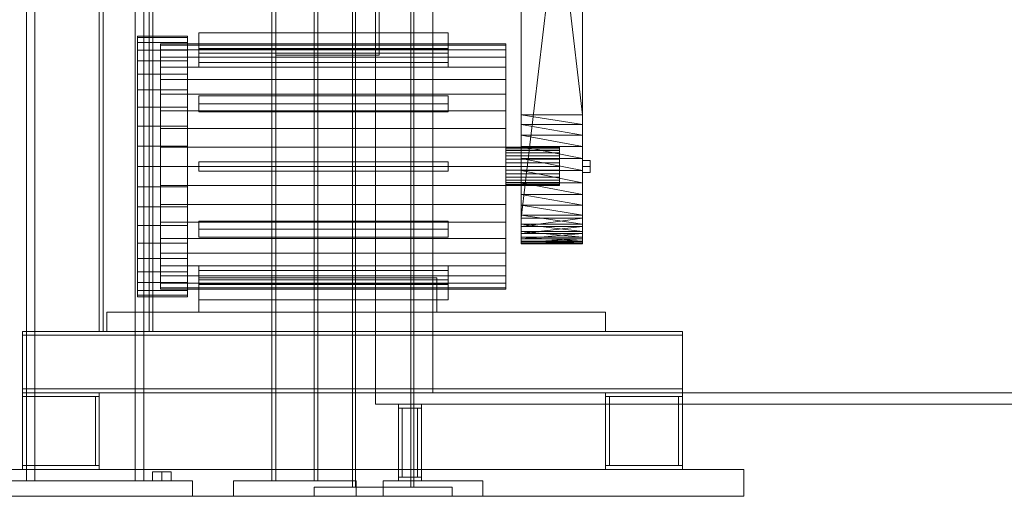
# Model space of a CAD drawing. Header units: millimetres. Extents: x -4395 to 65662, y -65530 to 6847.
# Tile 484 of 656: x 1736 to 3020, y -36000 to -35379. Entities that reach past the tile are written whole.
import ezdxf

# ---------------------------------------------------------------- set-up
doc = ezdxf.new("R2010")
doc.units = ezdxf.units.MM
for name, color, linetype, lineweight in [('frontal_C02', 7, 'Continuous', 0), ('frontal_secador', 7, 'Continuous', 0), ('frontal_tolva', 7, 'Continuous', 0)]:
    doc.layers.add(name, color=color, linetype=linetype, lineweight=lineweight)

msp = doc.modelspace()

# ---------------------------------------------------------------- linework, layer by layer
at = {"layer": 'frontal_C02'}
for p, q in [((2170, -35988), (2170, -33185.445)), ((2174, -35988), (2174, -33185.445)), ((2246, -33185.445), (2246, -35988)), ((2250, -35988), (2250, -33185.445)), ((2120, -35988), (2300, -35988)), ((2120, -36000), (2120, -35988)), ((2170, -35988), (2174, -35988)), ((2170, -35988), (2250, -35988)), ((2246, -35988), (2174, -35988)), ((2246, -35988), (2250, -35988)), ((2300, -36000), (2300, -35988)), ((2120, -36000), (2300, -36000))]:
    msp.add_line(p, q, dxfattribs=at)
at = {"layer": 'frontal_secador'}
for p, q in [((2065, -35980), (2065, -33443.5)), ((2070, -35980), (2070, -33443.5)), ((2120, -35980), (2120, -33443.5)), ((2125, -35980), (2125, -33443.5)), ((2200, -35865), (2200, -33925)), ((2275, -35865), (2275, -33925)), ((2390, -34789.148), (2390, -35529.09)), ((2470, -35529.09), (2470, -34789.148)), ((2390, -34811.626), (2390, -35502.557)), ((2390, -34811.626), (2390, -35529.09)), ((2470, -35502.557), (2470, -34811.626)), ((2470, -35529.09), (2470, -34811.626)), ((2390, -35502.557), (2390, -34822.557)), ((2470, -35502.557), (2390, -34822.557)), ((2470, -34822.557), (2470, -35502.557)), ((2390, -35657.375), (2390, -34853.63)), ((2390, -34853.63), (2390, -35529.09)), ((2470, -34853.63), (2470, -35657.375)), ((2470, -35529.09), (2470, -34853.63)), ((2390, -35657.375), (2390, -34915.96)), ((2470, -34915.96), (2470, -35657.375)), ((2390, -35637.443), (2390, -34944.852)), ((2390, -35657.375), (2390, -34944.852)), ((2470, -34944.852), (2470, -35637.443)), ((2470, -34944.852), (2470, -35657.375)), ((2390, -34957.443), (2390, -35637.443)), ((2470, -34957.443), (2390, -35637.443)), ((2470, -35637.443), (2470, -34957.443)), ((1840, -35785), (1840, -35305)), ((1845, -35785), (1845, -35305)), ((1905, -35785), (1905, -35305)), ((1910, -35785), (1910, -35305)), ((2070, -35425), (2070, -35350)), ((2205, -35425), (2205, -35350)), ((1890, -35402.093), (1890, -35400)), ((1955, -35400), (1890, -35400)), ((1890, -35408.32), (1890, -35402.093)), ((1955, -35402.093), (1890, -35402.093)), ((1955, -35402.093), (1955, -35400)), ((1955, -35408.32), (1955, -35402.093)), ((2295, -35396), (1970, -35396)), ((1970, -35396), (1970, -35417)), ((2295, -35417), (2295, -35396)), ((1890, -35418.529), (1890, -35408.32)), ((1955, -35408.32), (1890, -35408.32)), ((1890, -35432.467), (1890, -35418.529)), ((1955, -35418.529), (1890, -35418.529)), ((1920, -35411.97), (1920, -35410)), ((2370, -35410), (1920, -35410)), ((1920, -35417.831), (1920, -35411.97)), ((2370, -35411.97), (1920, -35411.97)), ((1920, -35427.439), (1920, -35417.831)), ((2370, -35417.831), (1920, -35417.831)), ((1955, -35418.529), (1955, -35408.32)), ((1955, -35432.467), (1955, -35418.529)), ((1970, -35434.498), (1970, -35416.312)), ((1970, -35416.312), (2295, -35416.312)), ((1970, -35422.312), (1970, -35416.312)), ((1970, -35417), (2295, -35417)), ((2295, -35416.312), (2295, -35434.498)), ((2295, -35416.312), (2295, -35422.312)), ((2370, -35411.97), (2370, -35410)), ((2370, -35417.831), (2370, -35411.97)), ((2370, -35427.439), (2370, -35417.831)), ((1890, -35449.792), (1890, -35432.467)), ((1955, -35432.467), (1890, -35432.467)), ((1920, -35440.557), (1920, -35427.439)), ((2370, -35427.439), (1920, -35427.439)), ((1955, -35449.792), (1955, -35432.467)), ((2295, -35422.312), (1970, -35422.312)), ((1970, -35422.312), (1970, -35440.498)), ((2070, -35425), (2205, -35425)), ((2295, -35440.498), (2295, -35422.312)), ((2370, -35440.557), (2370, -35427.439)), ((1920, -35456.863), (1920, -35440.557)), ((2370, -35440.557), (1920, -35440.557)), ((2295, -35434.498), (1970, -35434.498)), ((1970, -35434.498), (1970, -35440.498)), ((1970, -35440.498), (2295, -35440.498)), ((2295, -35440.498), (2295, -35434.498)), ((2370, -35456.863), (2370, -35440.557)), ((1890, -35470.077), (1890, -35449.792)), ((1955, -35449.792), (1890, -35449.792)), ((1920, -35475.954), (1920, -35456.863)), ((2370, -35456.863), (1920, -35456.863)), ((1955, -35470.077), (1955, -35449.792)), ((2370, -35475.954), (2370, -35456.863)), ((1890, -35492.822), (1890, -35470.077)), ((1955, -35470.077), (1890, -35470.077)), ((1955, -35492.822), (1955, -35470.077)), ((1920, -35497.362), (1920, -35475.954)), ((2370, -35475.954), (1920, -35475.954)), ((1970, -35488.304), (1970, -35477.804)), ((1970, -35477.804), (2295, -35477.804)), ((1970, -35488.196), (1970, -35477.804)), ((2295, -35477.804), (2295, -35488.304)), ((2295, -35477.804), (2295, -35488.196)), ((2370, -35497.362), (2370, -35475.954)), ((1890, -35517.467), (1890, -35492.822)), ((1955, -35492.822), (1890, -35492.822)), ((1955, -35517.467), (1955, -35492.822)), ((2295, -35488.196), (1970, -35488.196)), ((1970, -35488.196), (1970, -35498.696)), ((2295, -35488.304), (1970, -35488.304)), ((1970, -35488.304), (1970, -35498.696)), ((2295, -35498.696), (2295, -35488.196)), ((2295, -35498.696), (2295, -35488.304)), ((1920, -35520.557), (1920, -35497.362)), ((2370, -35497.362), (1920, -35497.362)), ((1970, -35498.696), (2295, -35498.696)), ((2370, -35520.557), (2370, -35497.362)), ((2390, -35502.557), (2390, -35529.09)), ((2390, -35515.148), (2390, -35502.557)), ((2470, -35515.148), (2390, -35502.557)), ((2470, -35502.557), (2390, -35502.557)), ((2470, -35529.09), (2470, -35502.557)), ((2470, -35502.557), (2470, -35515.148)), ((1890, -35543.406), (1890, -35517.467)), ((1955, -35517.467), (1890, -35517.467)), ((1920, -35544.97), (1920, -35520.557)), ((2370, -35520.557), (1920, -35520.557)), ((1955, -35543.406), (1955, -35517.467)), ((2370, -35544.97), (2370, -35520.557)), ((2390, -35529.09), (2390, -35515.148)), ((2470, -35529.09), (2390, -35515.148)), ((2470, -35515.148), (2390, -35515.148)), ((2470, -35515.148), (2470, -35529.09)), ((2390, -35529.09), (2390, -35559.629)), ((2390, -35544.04), (2390, -35529.09)), ((2390, -35529.09), (2390, -35591.182)), ((2390, -35529.09), (2390, -35645.183)), ((2390, -35529.09), (2390, -35657.375)), ((2470, -35544.04), (2390, -35529.09)), ((2470, -35529.09), (2390, -35529.09)), ((2470, -35559.629), (2470, -35529.09)), ((2470, -35529.09), (2470, -35544.04)), ((2470, -35591.182), (2470, -35529.09)), ((2470, -35645.183), (2470, -35529.09)), ((2470, -35657.375), (2470, -35529.09)), ((1890, -35570), (1890, -35543.406)), ((1955, -35543.406), (1890, -35543.406)), ((1920, -35570), (1920, -35544.97)), ((2370, -35544.97), (1920, -35544.97)), ((1955, -35570), (1955, -35543.406)), ((2370, -35570), (2370, -35544.97)), ((2370, -35545.48), (2370, -35545)), ((2440, -35545), (2370, -35545)), ((2370, -35546.903), (2370, -35545.48)), ((2440, -35545.48), (2370, -35545.48)), ((2370, -35549.213), (2370, -35546.903)), ((2440, -35546.903), (2370, -35546.903)), ((2390, -35559.629), (2390, -35544.04)), ((2470, -35559.629), (2390, -35544.04)), ((2470, -35544.04), (2390, -35544.04)), ((2440, -35545.48), (2440, -35545)), ((2440, -35546.903), (2440, -35545.48)), ((2440, -35549.213), (2440, -35546.903)), ((2470, -35544.04), (2470, -35559.629)), ((2370, -35552.322), (2370, -35549.213)), ((2440, -35549.213), (2370, -35549.213)), ((2370, -35556.111), (2370, -35552.322)), ((2440, -35552.322), (2370, -35552.322)), ((2370, -35560.433), (2370, -35556.111)), ((2440, -35556.111), (2370, -35556.111)), ((2370, -35565.123), (2370, -35560.433)), ((2440, -35560.433), (2370, -35560.433)), ((2390, -35559.629), (2390, -35591.182)), ((2390, -35575.473), (2390, -35559.629)), ((2470, -35575.473), (2390, -35559.629)), ((2470, -35559.629), (2390, -35559.629)), ((2440, -35552.322), (2440, -35549.213)), ((2440, -35556.111), (2440, -35552.322)), ((2440, -35560.433), (2440, -35556.111)), ((2440, -35565.123), (2440, -35560.433)), ((2470, -35591.182), (2470, -35559.629)), ((2470, -35559.629), (2470, -35575.473)), ((1890, -35570), (1890, -35596.594)), ((1890, -35570), (1955, -35570)), ((1920, -35570), (1920, -35595.03)), ((1920, -35570), (2370, -35570)), ((1955, -35596.594), (1955, -35570)), ((1970, -35564), (2295, -35564)), ((1970, -35576), (1970, -35564)), ((2295, -35576), (2295, -35564)), ((2370, -35570), (2370, -35565.123)), ((2440, -35565.123), (2370, -35565.123)), ((2370, -35595.03), (2370, -35570)), ((2370, -35570), (2370, -35574.877)), ((2370, -35570), (2440, -35570)), ((2440, -35570), (2440, -35565.123)), ((2440, -35574.877), (2440, -35570)), ((2470, -35570), (2470, -35562.206)), ((2480, -35562.206), (2470, -35562.206)), ((2470, -35570), (2470, -35577.794)), ((2470, -35570), (2480, -35570)), ((2480, -35570), (2480, -35562.206)), ((2480, -35577.794), (2480, -35570)), ((1970, -35576), (2295, -35576)), ((2370, -35574.877), (2370, -35579.567)), ((2440, -35574.877), (2370, -35574.877)), ((2370, -35579.567), (2370, -35583.889)), ((2440, -35579.567), (2370, -35579.567)), ((2370, -35583.889), (2370, -35587.678)), ((2440, -35583.889), (2370, -35583.889)), ((2390, -35591.182), (2390, -35575.473)), ((2470, -35591.182), (2390, -35575.473)), ((2470, -35575.473), (2390, -35575.473)), ((2440, -35574.877), (2440, -35579.567)), ((2440, -35579.567), (2440, -35583.889)), ((2440, -35583.889), (2440, -35587.678)), ((2470, -35575.473), (2470, -35591.182)), ((2480, -35577.794), (2470, -35577.794)), ((1890, -35596.594), (1890, -35622.533)), ((1955, -35596.594), (1890, -35596.594)), ((1920, -35595.03), (1920, -35619.443)), ((2370, -35595.03), (1920, -35595.03)), ((1955, -35596.594), (1955, -35622.533)), ((2370, -35587.678), (2370, -35590.787)), ((2440, -35587.678), (2370, -35587.678)), ((2370, -35590.787), (2370, -35593.097)), ((2440, -35590.787), (2370, -35590.787)), ((2370, -35593.097), (2370, -35594.52)), ((2440, -35593.097), (2370, -35593.097)), ((2370, -35594.52), (2370, -35595)), ((2440, -35594.52), (2370, -35594.52)), ((2440, -35595), (2370, -35595)), ((2370, -35595.03), (2370, -35619.443)), ((2390, -35591.182), (2390, -35620.662)), ((2390, -35606.37), (2390, -35591.182)), ((2390, -35591.182), (2390, -35645.183)), ((2470, -35606.37), (2390, -35591.182)), ((2470, -35591.182), (2390, -35591.182)), ((2440, -35587.678), (2440, -35590.787)), ((2440, -35590.787), (2440, -35593.097)), ((2440, -35593.097), (2440, -35594.52)), ((2440, -35594.52), (2440, -35595)), ((2470, -35620.662), (2470, -35591.182)), ((2470, -35591.182), (2470, -35606.37)), ((2470, -35645.183), (2470, -35591.182)), ((2390, -35620.662), (2390, -35606.37)), ((2470, -35620.662), (2390, -35606.37)), ((2470, -35606.37), (2390, -35606.37)), ((2470, -35606.37), (2470, -35620.662)), ((1890, -35622.533), (1890, -35647.178)), ((1955, -35622.533), (1890, -35622.533)), ((1920, -35619.443), (1920, -35642.638)), ((2370, -35619.443), (1920, -35619.443)), ((1955, -35622.533), (1955, -35647.178)), ((2370, -35619.443), (2370, -35642.638)), ((2390, -35620.662), (2390, -35645.183)), ((2390, -35633.707), (2390, -35620.662)), ((2470, -35633.707), (2390, -35620.662)), ((2470, -35620.662), (2390, -35620.662)), ((2470, -35645.183), (2470, -35620.662)), ((2470, -35620.662), (2470, -35633.707)), ((2390, -35645.183), (2390, -35633.707)), ((2470, -35645.183), (2390, -35633.707)), ((2470, -35633.707), (2390, -35633.707)), ((2390, -35657.375), (2390, -35637.443)), ((2390, -35637.443), (2390, -35648.374)), ((2390, -35637.443), (2470, -35637.443)), ((2470, -35637.443), (2390, -35648.374)), ((2470, -35633.707), (2470, -35645.183)), ((2470, -35637.443), (2470, -35657.375)), ((2470, -35648.374), (2470, -35637.443)), ((1890, -35647.178), (1890, -35669.923)), ((1955, -35647.178), (1890, -35647.178)), ((1920, -35642.638), (1920, -35664.046)), ((2370, -35642.638), (1920, -35642.638)), ((1955, -35647.178), (1955, -35669.923)), ((1970, -35641.304), (2295, -35641.304)), ((1970, -35651.804), (1970, -35641.304)), ((1970, -35651.696), (1970, -35641.304)), ((2295, -35641.304), (2295, -35651.804)), ((2295, -35641.304), (2295, -35651.696)), ((2370, -35642.638), (2370, -35664.046)), ((2390, -35645.183), (2390, -35662.344)), ((2390, -35654.807), (2390, -35645.183)), ((2390, -35645.183), (2390, -35670.466)), ((2390, -35645.183), (2390, -35657.375)), ((2470, -35654.807), (2390, -35645.183)), ((2470, -35645.183), (2390, -35645.183)), ((2390, -35648.374), (2390, -35657.375)), ((2470, -35648.374), (2390, -35648.374)), ((2470, -35648.374), (2390, -35657.375)), ((2470, -35662.344), (2470, -35645.183)), ((2470, -35645.183), (2470, -35654.807)), ((2470, -35670.466), (2470, -35645.183)), ((2470, -35657.375), (2470, -35645.183)), ((2470, -35657.375), (2470, -35648.374)), ((1920, -35664.046), (1920, -35683.137)), ((2370, -35664.046), (1920, -35664.046)), ((1970, -35651.696), (1970, -35662.196)), ((2295, -35651.696), (1970, -35651.696)), ((2295, -35651.804), (1970, -35651.804)), ((1970, -35651.804), (1970, -35662.196)), ((1970, -35662.196), (2295, -35662.196)), ((2295, -35662.196), (2295, -35651.696)), ((2295, -35662.196), (2295, -35651.804)), ((2370, -35664.046), (2370, -35683.137)), ((2390, -35662.344), (2390, -35654.807)), ((2470, -35662.344), (2390, -35654.807)), ((2470, -35654.807), (2390, -35654.807)), ((2390, -35668.754), (2390, -35657.375)), ((2390, -35657.375), (2390, -35664.224)), ((2390, -35670.466), (2390, -35657.375)), ((2470, -35657.375), (2390, -35657.375)), ((2470, -35657.375), (2390, -35664.224)), ((2390, -35662.344), (2390, -35670.466)), ((2390, -35667.607), (2390, -35662.344)), ((2470, -35667.607), (2390, -35662.344)), ((2470, -35662.344), (2390, -35662.344)), ((2470, -35654.807), (2470, -35662.344)), ((2470, -35657.375), (2470, -35668.754)), ((2470, -35664.224), (2470, -35657.375)), ((2470, -35657.375), (2470, -35670.466)), ((2470, -35670.466), (2470, -35662.344)), ((2470, -35662.344), (2470, -35667.607)), ((1890, -35669.923), (1890, -35690.208)), ((1955, -35669.923), (1890, -35669.923)), ((1955, -35669.923), (1955, -35690.208)), ((2390, -35664.224), (2390, -35668.754)), ((2470, -35664.224), (2390, -35664.224)), ((2470, -35664.224), (2390, -35668.754)), ((2390, -35670.466), (2390, -35667.607)), ((2470, -35670.466), (2390, -35667.607)), ((2470, -35667.607), (2390, -35667.607)), ((2390, -35670.466), (2390, -35668.754)), ((2390, -35668.754), (2390, -35670.852)), ((2470, -35668.754), (2390, -35668.754)), ((2470, -35668.754), (2390, -35670.852)), ((2390, -35670.852), (2390, -35670.466)), ((2470, -35670.852), (2390, -35670.466)), ((2470, -35670.466), (2390, -35670.466)), ((2470, -35670.852), (2390, -35670.852)), ((2470, -35668.754), (2470, -35664.224)), ((2470, -35667.607), (2470, -35670.466)), ((2470, -35668.754), (2470, -35670.466)), ((2470, -35670.852), (2470, -35668.754)), ((2470, -35670.466), (2470, -35670.852)), ((1920, -35683.137), (1920, -35699.443)), ((2370, -35683.137), (1920, -35683.137)), ((2370, -35683.137), (2370, -35699.443)), ((1890, -35690.208), (1890, -35707.533)), ((1955, -35690.208), (1890, -35690.208)), ((1920, -35699.443), (1920, -35712.561)), ((2370, -35699.443), (1920, -35699.443)), ((1955, -35690.208), (1955, -35707.533)), ((1970, -35699.502), (2295, -35699.502)), ((1970, -35717.688), (1970, -35699.502)), ((1970, -35705.502), (1970, -35699.502)), ((2295, -35699.502), (2295, -35717.688)), ((2295, -35699.502), (2295, -35705.502)), ((2370, -35699.443), (2370, -35712.561)), ((1890, -35707.533), (1890, -35721.471)), ((1955, -35707.533), (1890, -35707.533)), ((1920, -35712.561), (1920, -35722.169)), ((2370, -35712.561), (1920, -35712.561)), ((1955, -35707.533), (1955, -35721.471)), ((1970, -35705.502), (1970, -35723.688)), ((2295, -35705.502), (1970, -35705.502)), ((1970, -35715), (2280, -35715)), ((1970, -35760), (1970, -35715)), ((2280, -35760), (2280, -35715)), ((2295, -35723.688), (2295, -35705.502)), ((2370, -35712.561), (2370, -35722.169)), ((1890, -35721.471), (1890, -35731.68)), ((1955, -35721.471), (1890, -35721.471)), ((1920, -35722.169), (1920, -35728.03)), ((2370, -35722.169), (1920, -35722.169)), ((1920, -35728.03), (1920, -35730)), ((2370, -35728.03), (1920, -35728.03)), ((1955, -35721.471), (1955, -35731.68)), ((2295, -35717.688), (1970, -35717.688)), ((1970, -35717.688), (1970, -35723.688)), ((1970, -35723), (2295, -35723)), ((1970, -35744), (1970, -35723)), ((1970, -35723.688), (2295, -35723.688)), ((2295, -35723.688), (2295, -35717.688)), ((2295, -35723), (2295, -35744)), ((2370, -35722.169), (2370, -35728.03)), ((2370, -35728.03), (2370, -35730)), ((1890, -35731.68), (1890, -35737.907)), ((1955, -35731.68), (1890, -35731.68)), ((1890, -35737.907), (1890, -35740)), ((1955, -35737.907), (1890, -35737.907)), ((1955, -35740), (1890, -35740)), ((2370, -35730), (1920, -35730)), ((1955, -35731.68), (1955, -35737.907)), ((1955, -35737.907), (1955, -35740)), ((2295, -35744), (1970, -35744)), ((1850, -35760), (2500, -35760)), ((1850, -35785), (1850, -35760)), ((1970, -35760), (2280, -35760)), ((2500, -35785), (2500, -35760)), ((1740, -35785), (2600, -35785)), ((1740, -35790), (1740, -35785)), ((1740, -35790), (2600, -35790)), ((1740, -35860), (1740, -35790)), ((1840, -35785), (1845, -35785)), ((1845, -35785), (1905, -35785)), ((1850, -35785), (2500, -35785)), ((1905, -35785), (1910, -35785)), ((2600, -35790), (2600, -35785)), ((2600, -35860), (2600, -35790)), ((1740, -35860), (2600, -35860)), ((1740, -35865), (1740, -35860)), ((1740, -35865), (1840, -35865)), ((1740, -35870), (1740, -35865)), ((1740, -35865), (2600, -35865)), ((1840, -35870), (1840, -35865)), ((2200, -35865), (3700, -35865)), ((2200, -35880), (2200, -35865)), ((2200, -35865), (2275, -35865)), ((2275, -35865), (3625, -35865)), ((2500, -35865), (2600, -35865)), ((2500, -35870), (2500, -35865)), ((2600, -35865), (2600, -35860)), ((2600, -35870), (2600, -35865)), ((1740, -35870), (1840, -35870)), ((1740, -35870), (1745, -35870)), ((1740, -35960), (1740, -35870)), ((1745, -35960), (1745, -35870)), ((1835, -35870), (1840, -35870)), ((1835, -35960), (1835, -35870)), ((1840, -35960), (1840, -35870)), ((2200, -35880), (3700, -35880)), ((2230, -35880), (2260, -35880)), ((2230, -35885), (2230, -35880)), ((2260, -35885), (2260, -35880)), ((2500, -35870), (2600, -35870)), ((2500, -35870), (2505, -35870)), ((2500, -35960), (2500, -35870)), ((2505, -35960), (2505, -35870)), ((2595, -35870), (2600, -35870)), ((2595, -35960), (2595, -35870)), ((2600, -35960), (2600, -35870)), ((2230, -35885), (2260, -35885)), ((2230, -35885), (2235, -35885)), ((2230, -35975), (2230, -35885)), ((2235, -35975), (2235, -35885)), ((2255, -35885), (2260, -35885)), ((2255, -35975), (2255, -35885)), ((2260, -35975), (2260, -35885)), ((1700, -35965), (2680, -35965)), ((1740, -35960), (1840, -35960)), ((1740, -35965), (1740, -35960)), ((1740, -35960), (1745, -35960)), ((1740, -35965), (1840, -35965)), ((1835, -35960), (1840, -35960)), ((1840, -35965), (1840, -35960)), ((2500, -35960), (2600, -35960)), ((2500, -35965), (2500, -35960)), ((2500, -35960), (2505, -35960)), ((2500, -35965), (2600, -35965)), ((2595, -35960), (2600, -35960)), ((2600, -35965), (2600, -35960)), ((2680, -36000), (2680, -35965)), ((2015, -35980), (2175, -35980)), ((2015, -36000), (2015, -35980)), ((2065, -35980), (2070, -35980)), ((2070, -35980), (2120, -35980)), ((2120, -35980), (2125, -35980)), ((2175, -36000), (2175, -35980)), ((2210, -35980), (2340, -35980)), ((2210, -36000), (2210, -35980)), ((2230, -35975), (2260, -35975)), ((2230, -35980), (2230, -35975)), ((2230, -35975), (2235, -35975)), ((2230, -35980), (2260, -35980)), ((2255, -35975), (2260, -35975)), ((2260, -35980), (2260, -35975)), ((2340, -36000), (2340, -35980)), ((1700, -36000), (2680, -36000)), ((2015, -36000), (2175, -36000)), ((2210, -36000), (2340, -36000))]:
    msp.add_line(p, q, dxfattribs=at)
at = {"layer": 'frontal_tolva'}
for p, q in [((1745, -35980), (1745, -32700)), ((1756, -35980), (1756, -32700)), ((1887, -35980), (1887, -32700)), ((1898, -35980), (1898, -32700)), ((1921.5, -35968), (1909.376, -35968)), ((1909.376, -35980), (1909.376, -35968)), ((1921.5, -35968), (1933.624, -35968)), ((1921.5, -35968), (1921.5, -35980)), ((1933.624, -35980), (1933.624, -35968)), ((1681.5, -35980), (1961.5, -35980)), ((1756, -35980), (1745, -35980)), ((1887, -35980), (1756, -35980)), ((1898, -35980), (1887, -35980)), ((1909.376, -35980), (1921.5, -35980)), ((1921.5, -35980), (1933.624, -35980)), ((1961.5, -36000), (1961.5, -35980)), ((1681.5, -36000), (1961.5, -36000))]:
    msp.add_line(p, q, dxfattribs=at)

doc.saveas('drawing.dxf')
